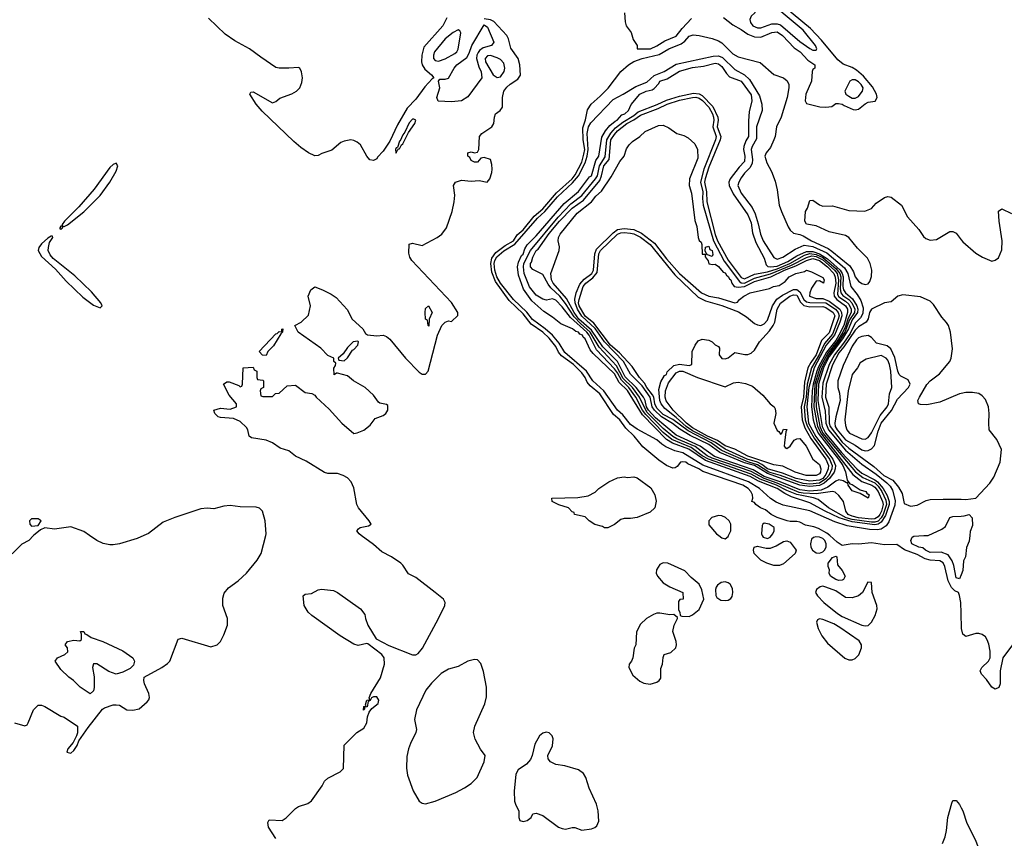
# Model space of a CAD drawing. Header units: inches. Extents: x 1449094 to 1618372, y 389908 to 534307.
# Tile 296 of 494: x 1514216 to 1520266, y 468141 to 473168. Entities that reach past the tile are written whole.
import ezdxf

# ---------------------------------------------------------------- set-up
doc = ezdxf.new("R2010")
doc.units = ezdxf.units.IN
doc.header["$MEASUREMENT"] = 0
for name, color, linetype in [('B5416', 7, 'Continuous'), ('B5417', 7, 'Continuous'), ('B5426', 7, 'Continuous'), ('B5427', 7, 'Continuous')]:
    doc.layers.add(name, color=color, linetype=linetype)

msp = doc.modelspace()

# ---------------------------------------------------------------- linework, layer by layer
at = {"layer": 'B5416', "color": 5}
for points, elevation in [([(1514301.8, 470000), (1514272, 469970), (1514230, 469948), (1514170, 469888.7)], 680), ([(1514184.7, 468850), (1514248.9, 468831.1), (1514262, 468838), (1514268.7, 468850), (1514302, 468930), (1514330, 468958), (1514350, 468958), (1514370, 468951.3), (1514470, 468891.3), (1514490, 468884.7), (1514571.3, 468830), (1514571.3, 468788.7), (1514564.7, 468770), (1514544.7, 468730), (1514511.3, 468690), (1514506, 468670), (1514530, 468663.8), (1514550, 468681), (1514570, 468712), (1514580.2, 468739.8), (1514638, 468822), (1514725.3, 468934.7), (1514737.1, 468942.9), (1514790, 468960.7), (1514810, 468961), (1514830, 468958), (1514874, 468930), (1514912.1, 468927.9), (1514950, 468936), (1515000.2, 468979.8), (1515009.1, 468990.9), (1515013.2, 469006.8), (1515009.2, 469030), (1514984, 469090), (1514979, 469110), (1514982, 469130), (1515089.3, 469190.7), (1515124.7, 469215.3), (1515138, 469230), (1515190, 469364.7), (1515212, 469370), (1515390, 469318), (1515429.2, 469330), (1515450, 469350.7), (1515471.5, 469390), (1515493, 469450), (1515493.5, 469490), (1515465, 469570), (1515464.9, 469615.1), (1515473.1, 469646.9), (1515500.1, 469679.9), (1515557.8, 469722.2), (1515609.6, 469770), (1515675.6, 469850), (1515699.6, 469890), (1515728.6, 470000)], 680), ([(1514978.9, 470000), (1514938.1, 469981.9), (1514829.7, 469949.7), (1514790, 469943), (1514770, 469942.9), (1514730, 469952.3), (1514689.7, 469969.7), (1514646.2, 470000)], 680), ([(1515790, 468139.2), (1515745.3, 468210), (1515742, 468238), (1515750, 468254.8), (1515830, 468250.6), (1515853.8, 468266.2), (1515910, 468324), (1515930, 468336.3), (1515986, 468354), (1516010, 468371), (1516075.5, 468464.5), (1516090, 468492), (1516110, 468511.3), (1516186, 468550), (1516206, 468570), (1516210, 468714), (1516288.7, 468791.3), (1516330, 468818), (1516348.7, 468850), (1516353.2, 468886.8), (1516364, 468916), (1516380.9, 468939.1), (1516419.3, 468970), (1516422.7, 468990), (1516410, 469009), (1516390, 469009), (1516376.9, 469003.1), (1516370, 468988), (1516358, 468982), (1516351.6, 468948.4), (1516334, 468946), (1516334, 468934), (1516328, 468928), (1516330, 468951.3), (1516346, 468954), (1516342, 468962), (1516349.6, 468990), (1516368, 468992), (1516364, 469004), (1516373.2, 469030), (1516433.3, 469126.7), (1516458, 469210), (1516455.6, 469250), (1516440.7, 469270), (1516355.6, 469335.6), (1516350, 469338.4), (1516295.5, 469324.5), (1516270, 469334.2), (1516185.3, 469385.3), (1516011, 469510), (1515989.8, 469530), (1515964.8, 469570), (1515959, 469630), (1515970, 469641), (1516010, 469643.8), (1516050, 469667.3), (1516070, 469671), (1516143.6, 469663.6), (1516170, 469651.3), (1516311.3, 469550), (1516336.3, 469516.3), (1516340.7, 469490), (1516356.3, 469450), (1516406.1, 469366.1), (1516485, 469325), (1516630, 469267.8), (1516650, 469267.8), (1516663.7, 469276.3), (1516691, 469309), (1516790, 469491.3), (1516828.4, 469570), (1516831.2, 469590), (1516819.3, 469610), (1516769.8, 469650), (1516650, 469741.8), (1516605.3, 469765.3), (1516570, 469819.5), (1516558, 469830), (1516501.2, 469870), (1516440.8, 469900.8), (1516390, 469944.5), (1516314.8, 470000)], 660), ([(1518510.8, 470000), (1518530, 469985.5), (1518550, 469980.4), (1518570, 469995.2), (1518572, 470000)], 660), ([(1518778.8, 470000), (1518784.7, 469990), (1518810, 469982.5), (1518827.6, 469990), (1518835.3, 470000)], 660), ([(1520000, 469523.3), (1519998, 469590), (1519990, 469632.3), (1519983.5, 469650), (1519961.9, 469661.9), (1519942.2, 469682.2), (1519921.5, 469721.5), (1519899.7, 469810), (1519890, 469832), (1519870, 469845.4), (1519810, 469849.7), (1519778.4, 469858.4), (1519730, 469885), (1519652.9, 469912.9), (1519604.8, 469944.8), (1519530, 469943), (1519450, 469956), (1519370, 469948.4), (1519330, 469949.2), (1519270, 469939.4), (1519238.9, 469958.9), (1519193.1, 470000)], 640), ([(1520000, 469760.1), (1519990, 469733.6), (1519970, 469739.8), (1519956.3, 469816.3), (1519946, 469846), (1519921, 469881), (1519877.7, 469897.7), (1519810, 469896.5), (1519781.8, 469910), (1519765, 469925), (1519739.5, 469930), (1519696.8, 469950), (1519692.3, 469970), (1519699.1, 469990), (1519710, 469996.3), (1519772, 470000)], 620), ([(1519885.7, 468110), (1519902.3, 468150), (1519911, 468190), (1519918.3, 468270), (1519942.5, 468357.5), (1519950, 468373.4), (1519970, 468373), (1519990, 468348), (1520000, 468329.2)], 640)]:
    msp.add_lwpolyline(points, dxfattribs=dict(at, elevation=elevation))
for points, elevation in [([(1518850, 469815.8), (1518806.6, 469830), (1518770, 469849.8), (1518729.8, 469890), (1518725.1, 469910), (1518729.7, 469930), (1518750, 469935.8), (1518802.1, 469922.1), (1518830, 469923.6), (1518863.5, 469936.5), (1518910, 469963.2), (1518930, 469968.9), (1518950, 469960.3), (1518986.8, 469910), (1518983.5, 469896.5), (1518981, 469890), (1518910, 469826.3), (1518884.1, 469815.9)], 640), ([(1519107.6, 469992.4), (1519092.4, 469987.6), (1519081.7, 469978.3), (1519074.6, 469950), (1519077.7, 469930), (1519088, 469910), (1519110, 469894.7), (1519130, 469892.5), (1519150, 469899.7), (1519160.9, 469910), (1519170.2, 469930), (1519171.3, 469950), (1519163.3, 469970), (1519150, 469982), (1519130, 469991.1)], 660), ([(1519250, 469724.6), (1519229.7, 469730), (1519196.9, 469750), (1519189.3, 469770), (1519191.5, 469790), (1519183.6, 469810), (1519182.6, 469830), (1519210, 469865.2), (1519230, 469874.3), (1519235.8, 469870), (1519240, 469820), (1519270, 469786.5), (1519288.3, 469750), (1519277.2, 469730), (1519270, 469725.6)], 640), ([(1518170, 469832), (1518150, 469822.7), (1518128.5, 469790), (1518126, 469770), (1518134, 469750), (1518170, 469710.8), (1518210, 469686), (1518291.1, 469651.1), (1518292, 469610), (1518272.7, 469607.3), (1518263.6, 469596.4), (1518263.6, 469543.6), (1518272, 469530), (1518274, 469510), (1518285.4, 469505.4), (1518330, 469503), (1518350, 469513), (1518390, 469546.8), (1518419.3, 469610), (1518407.5, 469667.5), (1518390, 469702), (1518342, 469742), (1518303.1, 469783.1), (1518198, 469830)], 660), ([(1518550, 469717.1), (1518527.1, 469712.9), (1518503.4, 469696.6), (1518495.6, 469684.4), (1518491, 469670), (1518493, 469633), (1518499.8, 469619.8), (1518524.2, 469604.2), (1518550, 469600.8), (1518570, 469604.4), (1518585.2, 469614.8), (1518593, 469627), (1518598.4, 469650), (1518595.6, 469675.6), (1518581.5, 469701.5), (1518570, 469710.6)], 660), ([(1519426.9, 469713.1), (1519393.5, 469650), (1519370.2, 469630), (1519330, 469617.3), (1519290, 469620.3), (1519230, 469661.7), (1519170, 469684.3), (1519150, 469689), (1519134.5, 469685.5), (1519111.4, 469670), (1519105.5, 469650), (1519117.1, 469630), (1519157.5, 469590), (1519241.2, 469521.2), (1519270, 469502.9), (1519390, 469449.6), (1519410, 469445.6), (1519430, 469448.6), (1519450, 469467.6), (1519471.7, 469510), (1519484.4, 469550), (1519482.1, 469570), (1519453.3, 469650), (1519450, 469712.5)], 660), ([(1518150, 469523.7), (1518130, 469523.7), (1518110, 469516.2), (1518067.7, 469490), (1518030, 469457), (1518006.4, 469410), (1518002.8, 469330), (1517990.8, 469309.2), (1517982.8, 469250), (1517976, 469230), (1517961, 469210), (1517958.8, 469190), (1517983.4, 469143.4), (1518025.8, 469105.8), (1518050, 469094), (1518090, 469087.7), (1518130, 469099.1), (1518145.2, 469110), (1518154.5, 469125.5), (1518156, 469184), (1518165.2, 469210), (1518169, 469251), (1518175.3, 469270), (1518217.2, 469282.8), (1518247, 469310), (1518251.5, 469330), (1518249.6, 469350), (1518229.6, 469410.4), (1518238, 469450), (1518258, 469490), (1518258, 469498), (1518235.3, 469515.3), (1518210, 469514)], 660), ([(1519130, 469489.1), (1519117.4, 469482.6), (1519110.9, 469469.1), (1519121.2, 469430), (1519145.2, 469385.2), (1519178.9, 469338.9), (1519286.7, 469246.7), (1519310, 469237.5), (1519330, 469237.7), (1519350, 469246), (1519371.7, 469268.3), (1519389.1, 469310), (1519387.9, 469330), (1519374.6, 469354.6), (1519256, 469436), (1519217.4, 469457.4), (1519150, 469484.9)], 660), ([(1514810, 469149.6), (1514764.7, 469164.7), (1514690, 469213.2), (1514670, 469213.2), (1514664, 469190), (1514673.2, 469133.2), (1514673.7, 469066.3), (1514670, 469046), (1514650, 469028), (1514588, 469070), (1514548, 469110), (1514518, 469130), (1514470, 469178), (1514435.3, 469230), (1514448.7, 469250), (1514494, 469270), (1514512.8, 469287.2), (1514509.3, 469310), (1514496, 469330), (1514509.2, 469350), (1514550, 469357.1), (1514585.2, 469354.8), (1514597.2, 469362.8), (1514595.3, 469395.3), (1514590, 469410.5), (1514610, 469410.2), (1514616.1, 469396.1), (1514630, 469392.7), (1514655.1, 469375.1), (1514728.2, 469350), (1514850, 469293.3), (1514912.1, 469250), (1514922.6, 469230), (1514916.3, 469203.7), (1514896.2, 469183.8), (1514850, 469160.5)], 680), ([(1517010, 469239.3), (1516970, 469229.3), (1516910, 469196.2), (1516850, 469180.5), (1516806.8, 469153.2), (1516746.9, 469093.1), (1516712.7, 469050), (1516653.4, 468930), (1516643, 468870), (1516654, 468810), (1516650.8, 468790), (1516617.1, 468722.9), (1516604.9, 468690), (1516595.6, 468644.4), (1516591.9, 468571.9), (1516598.7, 468530), (1516633.7, 468433.7), (1516670.3, 468370.3), (1516690, 468356.4), (1516710, 468352), (1516770, 468368.8), (1516896.8, 468423.2), (1516949.7, 468450.3), (1516990, 468478), (1517026.2, 468513.8), (1517069.3, 468610), (1517075.3, 468650), (1517047.7, 468687.7), (1517014, 468750), (1517005.2, 468790), (1517013.2, 468830), (1517073.3, 468966.7), (1517085.1, 469010), (1517083.6, 469070), (1517065.8, 469165.8), (1517050, 469215.3), (1517030, 469237.2)], 660), ([(1517450, 468793.3), (1517430, 468787.3), (1517410.3, 468769.7), (1517381.1, 468718.9), (1517365.5, 468650), (1517355.1, 468624.9), (1517330, 468596), (1517279.1, 468560.9), (1517264.9, 468535.1), (1517254.9, 468430), (1517256.3, 468370), (1517264.1, 468344.1), (1517282.8, 468310), (1517282.4, 468270), (1517290, 468251), (1517310, 468245.4), (1517335.1, 468250), (1517359.3, 468270), (1517369.4, 468290.6), (1517390, 468294.8), (1517430, 468281), (1517526, 468210), (1517550, 468200.5), (1517570, 468198), (1517610, 468207.7), (1517627.5, 468207.5), (1517670, 468190.7), (1517730, 468199.1), (1517750, 468207.3), (1517762, 468218), (1517774, 468246), (1517769.5, 468310), (1517759.5, 468350), (1517715.1, 468450), (1517694.8, 468514.8), (1517679.6, 468539.6), (1517650, 468562.7), (1517566.2, 468586.2), (1517510, 468595.1), (1517478, 468610), (1517463.7, 468630), (1517460.9, 468650), (1517489.7, 468710), (1517493.1, 468753.1), (1517487.8, 468770), (1517470, 468789.6)], 660)]:
    msp.add_lwpolyline(points, close=True, dxfattribs=dict(at, elevation=elevation))
at = {"layer": 'B5417', "color": 5}
for points, elevation in [([(1518541.4, 473181.4), (1518597.3, 473137.3), (1518650, 473108.6), (1518690, 473079.3), (1518730, 473062.2), (1518770, 473060.1), (1518838, 473090), (1518870, 473094.2), (1518902.7, 473070), (1518975.2, 472995.2), (1519011.7, 472970), (1519058.7, 472918.7), (1519100.7, 472890), (1519101, 472870), (1519090, 472862.7), (1519085.2, 472850), (1519080.2, 472790), (1519046, 472710), (1519042.7, 472670), (1519050, 472652.4), (1519133.2, 472633.2), (1519169, 472631), (1519205.8, 472634.2), (1519230, 472652.4), (1519246, 472654), (1519270, 472650.1), (1519280.9, 472640.9), (1519336.4, 472616.4), (1519350, 472613.8), (1519370, 472618.5), (1519410, 472652.3), (1519430, 472661.3), (1519471.3, 472668.7), (1519484.3, 472690), (1519481.3, 472710), (1519455.2, 472755.2), (1519401.1, 472821.1), (1519358.4, 472858.4), (1519330, 472875), (1519275.7, 472895.7), (1519242, 472922), (1519142.5, 473042.5), (1519074.8, 473114.8), (1518850, 473303)], 660), ([(1516841.3, 473178.7), (1516816.9, 473130), (1516700.3, 472999.7), (1516686.8, 472950), (1516685.2, 472910), (1516689.7, 472890), (1516705.1, 472865.1), (1516747.5, 472830), (1516761.3, 472810), (1516750, 472804.1), (1516705, 472755), (1516650, 472679.1), (1516596.1, 472623.9), (1516537.1, 472522.9), (1516490, 472421.1), (1516450, 472361.4), (1516415.6, 472324.4), (1516410, 472312.7), (1516390, 472302.7), (1516367.6, 472307.6), (1516349.6, 472329.6), (1516310, 472399), (1516290, 472416), (1516270, 472426), (1516250, 472429.4), (1516210, 472422.9), (1516190, 472413.6), (1516134, 472366), (1516073.4, 472346.6), (1516050, 472334), (1516030, 472332.7), (1515990, 472351.3), (1515943.7, 472383.7), (1515900.9, 472420.9), (1515706.9, 472606.9), (1515669.8, 472649.8), (1515629.6, 472710.4), (1515636.4, 472723.6), (1515650, 472724), (1515770, 472657.3), (1515790, 472664.7), (1515814.5, 472685.5), (1515887.5, 472712.5), (1515917.2, 472730), (1515937.2, 472750), (1515950, 472782), (1515953.2, 472810), (1515948.4, 472848.4), (1515938, 472870), (1515930, 472875.3), (1515870.7, 472869.3), (1515810, 472869.4), (1515790, 472874), (1515697.3, 472937.3), (1515629.3, 472990), (1515537.4, 473037.4), (1515478.5, 473078.5), (1515377.4, 473177.4)], 660), ([(1516314.8, 470000), (1516301.2, 470010), (1516288.7, 470030), (1516298, 470042), (1516308, 470050), (1516360.1, 470059.9), (1516376, 470070), (1516364.5, 470090), (1516297.4, 470170), (1516288.2, 470190), (1516270, 470293.2), (1516253, 470330), (1516230, 470354), (1516204, 470370), (1516170, 470382), (1516110, 470381.6), (1516090, 470387.1), (1515977.1, 470457.1), (1515910, 470487.2), (1515870, 470521.4), (1515816.6, 470536.6), (1515769.2, 470570), (1515730, 470585.1), (1515641, 470601), (1515626.6, 470610), (1515618, 470650), (1515610, 470664), (1515570, 470701.2), (1515530, 470719.3), (1515450, 470725.1), (1515435.3, 470730), (1515415.3, 470750), (1515409.2, 470770), (1515450, 470781.6), (1515510, 470776.3), (1515549, 470790), (1515549.4, 470810), (1515502.6, 470862.6), (1515469.3, 470930.7), (1515490, 470944.7), (1515503.6, 470943.6), (1515562, 470922), (1515570, 470914), (1515582, 470918), (1515586, 470930), (1515588.7, 471030), (1515650, 471034), (1515658, 471018), (1515674, 471010), (1515674, 470970), (1515678, 470958), (1515710, 470954), (1515714, 470950), (1515714, 470910), (1515698, 470902), (1515694, 470890), (1515698, 470858), (1515710, 470854), (1515770, 470854), (1515787.3, 470872.7), (1515810, 470874), (1515860.4, 470919.6), (1515910, 470924.7), (1515970, 470878), (1516011.6, 470871.6), (1516030, 470862), (1516038, 470850), (1516117.1, 470777.1), (1516196, 470690), (1516270, 470628), (1516290, 470630.8), (1516330, 470648.4), (1516370, 470678), (1516400.1, 470719.9), (1516450, 470738.4), (1516466, 470750), (1516478.5, 470770), (1516478.8, 470798.8), (1516470, 470805.1), (1516430, 470812.7), (1516420.1, 470820.1), (1516390, 470862), (1516338, 470910), (1516268, 470950), (1516230, 470982), (1516170, 470998), (1516162, 470998), (1516148, 470988), (1516147.3, 471027.3), (1516156.4, 471043.6), (1516158, 471058), (1516146, 471070), (1516146, 471090), (1516110, 471106), (1516066, 471150), (1515928, 471250), (1515906, 471290), (1515946, 471310), (1515990, 471354), (1516004, 471410), (1515989.3, 471470), (1516006, 471510), (1516030, 471527.3), (1516076, 471510), (1516130, 471482.8), (1516161.4, 471461.4), (1516227.9, 471387.9), (1516258.8, 471330), (1516324, 471270), (1516342, 471242), (1516353.4, 471233.4), (1516410, 471226.7), (1516450, 471230.6), (1516470, 471222.8), (1516490, 471206), (1516586.8, 471090), (1516670, 471002.8), (1516690, 470991), (1516710, 470991), (1516725.2, 471010), (1516784, 471230), (1516809.3, 471290.7), (1516830, 471311.3), (1516850, 471318), (1516870, 471314), (1516908, 471352), (1516908.7, 471370), (1516870, 471431.3), (1516626.6, 471690), (1516613.6, 471710), (1516606.6, 471733.4), (1516608.7, 471790), (1516630, 471794.8), (1516690, 471781), (1516782, 471830), (1516809.4, 471850.6), (1516839, 471890), (1516872.7, 471990), (1516886, 472050), (1516889.3, 472090), (1516881.2, 472150), (1516893.2, 472170), (1516930, 472182.4), (1516990, 472175.8), (1517039.9, 472179.9), (1517088.9, 472171.1), (1517104, 472190), (1517117.2, 472230), (1517119, 472250), (1517118, 472278), (1517108.7, 472308.7), (1517070, 472322), (1517059.6, 472320.4), (1517050, 472318), (1517030, 472294), (1517010, 472293.2), (1516990, 472303.7), (1516981.5, 472321.5), (1516970, 472329.5), (1516969, 472350), (1516990, 472356), (1517010, 472351.3), (1517030, 472354), (1517038, 472370), (1517040.4, 472450), (1517055.6, 472470), (1517117.3, 472510), (1517129.9, 472530), (1517133.6, 472570), (1517140.3, 472590), (1517169.3, 472610.7), (1517183.2, 472630), (1517183.7, 472690), (1517191.6, 472730), (1517210, 472754.4), (1517230, 472771.7), (1517277.1, 472802.9), (1517292.3, 472827.7), (1517288.5, 472891.5), (1517279.4, 472930), (1517233.6, 472993.6), (1517220.3, 473050), (1517209.5, 473070), (1517130, 473157.4), (1517110, 473167.8), (1517070, 473174)], 660), ([(1517931.3, 473210), (1517935.6, 473155.6), (1517942.6, 473130), (1517972.7, 473090), (1517985.8, 473045.8), (1518011, 473010), (1518011, 472990), (1518092.8, 472990), (1518130, 473007.3), (1518180.9, 473039.1), (1518250, 473066.5), (1518286.2, 473113.8), (1518343.8, 473176.2)], 660), ([(1519193.1, 470000), (1519175.6, 470015.6), (1519124.5, 470044.5), (1519094.9, 470054.9), (1519044.3, 470064.3), (1519010, 470082), (1518990, 470086.9), (1518950, 470085.7), (1518931.8, 470090), (1518870, 470110.5), (1518832.4, 470130), (1518797.7, 470157.7), (1518768.4, 470170), (1518739, 470190), (1518730, 470203.5), (1518715.1, 470210), (1518721.6, 470230), (1518719.1, 470250), (1518709.1, 470270), (1518691.6, 470290), (1518658.6, 470310), (1518413.2, 470393.2), (1518388.8, 470410), (1518320.8, 470440.8), (1518309.5, 470450.5), (1518290, 470454), (1518276.3, 470450), (1518255.8, 470424.2), (1518243.4, 470416.6), (1518230, 470414.3), (1518190, 470429.8), (1518142.4, 470462.4), (1518044.6, 470544.6), (1517991.7, 470610), (1517939.6, 470659.6), (1517903.2, 470710), (1517864.3, 470744.3), (1517781.2, 470870), (1517720.4, 470920.4), (1517702.3, 470942.3), (1517690, 470970.7), (1517670, 470999.3), (1517618.1, 471050), (1517544.7, 471104.7), (1517527, 471127), (1517510, 471162), (1517470, 471212.1), (1517431.1, 471250), (1517358.9, 471298.9), (1517310, 471362.6), (1517222.7, 471442.7), (1517140.7, 471560.7), (1517117.5, 471617.5), (1517110.8, 471670), (1517117.3, 471702.7), (1517141.6, 471738.4), (1517198.5, 471781.5), (1517250, 471809.5), (1517273.8, 471846.2), (1517310, 471876.8), (1517378.2, 471961.8), (1517430, 472007.3), (1517514.7, 472105.3), (1517610, 472189.8), (1517630, 472216.3), (1517670, 472293.9), (1517683.1, 472343.1), (1517688.5, 472370), (1517677.4, 472430), (1517676.5, 472503.5), (1517693.4, 472553.4), (1517705.1, 472614.9), (1517727.3, 472650), (1517782.6, 472697.4), (1517831.8, 472748.2), (1517908.9, 472850), (1517956.6, 472890), (1517990, 472910.6), (1518039.8, 472930), (1518144.9, 472955.1), (1518203.7, 472990), (1518279.5, 473020.5), (1518302.9, 473037.1), (1518330, 473066.7), (1518354, 473074), (1518390, 473070.5), (1518470, 473052.7), (1518510, 473038), (1518530, 473026.4), (1518598.3, 472958.3), (1518630, 472939.3), (1518764.7, 472904.7), (1518850, 472830.5), (1518910, 472810.3), (1518932.2, 472792.2), (1518941.1, 472770), (1518942.7, 472750), (1518931.1, 472691.1), (1518893.9, 472570), (1518866.6, 472510), (1518857.9, 472450), (1518850.7, 472429.3), (1518830, 472384), (1518802.9, 472350), (1518795.3, 472330), (1518806.2, 472290), (1518835.8, 472235.8), (1518857.3, 472177.3), (1518870, 472123.8), (1518883.3, 472030), (1518896, 471990), (1518936.9, 471896.9), (1518950, 471875.1), (1518970, 471856.8), (1519010, 471849), (1519030, 471840.2), (1519080.9, 471810), (1519182.9, 471762.9), (1519206.8, 471746.8), (1519315.6, 471655.6), (1519338.7, 471618.7), (1519350, 471589.3), (1519370, 471563.2), (1519390, 471547.9), (1519410, 471541.6), (1519430, 471546), (1519440.1, 471559.9), (1519449.7, 471590.3), (1519451.3, 471630), (1519441, 471670), (1519424.6, 471704.6), (1519364.6, 471764.6), (1519310, 471829.7), (1519290, 471843.5), (1519190, 471865.8), (1519110, 471901.4), (1519050, 471911.5), (1519040.3, 471930), (1519043.6, 471990), (1519056.2, 472010), (1519070, 472058), (1519090, 472060.5), (1519130, 472030.4), (1519150, 472022.4), (1519210, 472024.9), (1519310, 471996.9), (1519407.9, 471992.1), (1519450, 472007.7), (1519478.9, 472041.1), (1519530, 472075.3), (1519550, 472082.6), (1519570, 472078), (1519633.4, 472030), (1519670, 471958), (1519739.9, 471879.9), (1519770, 471836), (1519784.1, 471824.1), (1519810, 471814), (1519850, 471817.3), (1519930, 471868), (1519950, 471868), (1519970, 471856.3), (1520000, 471816.9)], 640), ([(1520000, 470871.8), (1519990, 470869.6), (1519870, 470818.4), (1519790, 470803.6), (1519750, 470804.5), (1519739, 470810), (1519735.1, 470830), (1519743.6, 470850), (1519790, 470927.7), (1519810, 470950.4), (1519867.3, 470992.7), (1519931.6, 471070), (1519939.6, 471090), (1519946.6, 471146.6), (1519935.1, 471250), (1519922, 471290), (1519910, 471309.2), (1519881.7, 471341.7), (1519830, 471419.3), (1519810, 471439.5), (1519750, 471465.6), (1519642, 471478), (1519611.3, 471470), (1519570, 471435.3), (1519530, 471429.2), (1519449.2, 471390.8), (1519436.5, 471370), (1519428.7, 471331.3), (1519417.1, 471310), (1519370, 471281), (1519350, 471261.2), (1519280.7, 471159.3), (1519250, 471123.1), (1519210, 471048.6), (1519170.5, 470930), (1519168, 470850), (1519188.5, 470788.5), (1519189.1, 470690), (1519195.6, 470670), (1519270, 470574.6), (1519310, 470536.4), (1519463.5, 470423.5), (1519525.7, 470370), (1519580, 470340), (1519616.5, 470296.5), (1519638.8, 470258.8), (1519650, 470197.3), (1519690, 470180.5), (1519730, 470187.9), (1519784.8, 470215.2), (1519810, 470220.9), (1519890, 470224.6), (1520000, 470222.9)], 640), ([(1515728.6, 470000), (1515731.7, 470011.7), (1515723.7, 470090), (1515709, 470150), (1515690, 470169), (1515670, 470175.1), (1515570, 470177.6), (1515510, 470185.6), (1515470, 470181.6), (1515410, 470164.2), (1515368.2, 470168.2), (1515330, 470165.4), (1515169.1, 470110.9), (1515098, 470082), (1515007.4, 470012.6), (1514978.9, 470000)], 680), ([(1518572, 470000), (1518584.5, 470030), (1518585, 470070), (1518574.9, 470090), (1518551.8, 470111.8), (1518530, 470121.3), (1518510, 470123.4), (1518469.3, 470110.7), (1518449.4, 470090), (1518450, 470066.7), (1518497.5, 470010), (1518510.8, 470000)], 660), ([(1519772, 470000), (1519798.4, 470001.6), (1519881, 470039), (1519904.7, 470055.3), (1519930, 470111.3), (1519950, 470117.1), (1520000, 470119.6)], 620), ([(1514646.2, 470000), (1514610, 470025.2), (1514530, 470054), (1514430, 470039), (1514370, 470048.7), (1514344.7, 470035.3), (1514310.9, 470009.1), (1514301.8, 470000)], 680), ([(1518835.3, 470000), (1518843.1, 470010), (1518850.8, 470030), (1518851.6, 470050), (1518820.4, 470070), (1518790, 470076.8), (1518781.1, 470070), (1518778.5, 470061.5), (1518772.9, 470010), (1518778.8, 470000)], 660)]:
    msp.add_lwpolyline(points, dxfattribs=dict(at, elevation=elevation))
for points, elevation in [([(1518750, 473334.8), (1518730, 473334.1), (1518725.5, 473330), (1518719, 473310), (1518721.5, 473290), (1518739.6, 473230), (1518732.4, 473210), (1518710, 473189.5), (1518702.6, 473170), (1518705.7, 473150), (1518719.7, 473130), (1518750, 473118.4), (1518770, 473118.3), (1518836.9, 473143.1), (1518870, 473143), (1518890, 473136), (1519010, 473033.5), (1519070, 472990.6), (1519090, 472981.1), (1519110, 472981.3), (1519113.7, 472990), (1519105.2, 473010), (1519030, 473103.8), (1518770, 473322.9)], 680), ([(1516910, 473105.7), (1516880.2, 473090), (1516830, 473049.9), (1516765.8, 472970), (1516758.1, 472950), (1516758.9, 472938.9), (1516759.8, 472930), (1516770, 472918), (1516790, 472913), (1516830, 472928.5), (1516890, 472961.2), (1516901.3, 472970), (1516910, 472986.3), (1516927.2, 473087.2), (1516919.8, 473099.8)], 680), ([(1516870, 472662.9), (1516786.7, 472666.7), (1516779.8, 472690), (1516796.9, 472750), (1516790, 472791.3), (1516797, 472803), (1516830, 472802.8), (1516851.9, 472808.1), (1516885.8, 472870), (1516902.8, 472890), (1516963.5, 472936.5), (1516977.8, 472962.2), (1516994.6, 473010), (1517070, 473137.3), (1517090, 473122), (1517129, 473030), (1517115.8, 473010), (1517064.9, 472995.1), (1517040.4, 472979.6), (1517032.5, 472967.5), (1517025.4, 472950), (1517023.9, 472930), (1517037.7, 472877.7), (1517052.5, 472847.5), (1517055.8, 472810), (1516970, 472695.1), (1516930, 472669.6)], 660), ([(1517110, 472947.2), (1517090, 472946.7), (1517075.2, 472930), (1517078.9, 472910), (1517125.2, 472830), (1517150, 472813), (1517170, 472818), (1517193.6, 472850), (1517197.9, 472870), (1517190, 472901.5), (1517170, 472922.8), (1517150, 472934.4)], 680), ([(1518870, 471697.6), (1518905, 471710), (1518980.3, 471759.7), (1519036.7, 471783.3), (1519090, 471775.5), (1519175.7, 471735.7), (1519283.7, 471643.7), (1519303.3, 471610), (1519322, 471530), (1519360.9, 471480.9), (1519383.4, 471443.4), (1519398.1, 471398.1), (1519396.7, 471363.3), (1519382.5, 471337.5), (1519350, 471304.5), (1519318.2, 471241.8), (1519278.4, 471181.6), (1519221.9, 471110), (1519190, 471051), (1519150, 470935.8), (1519144.8, 470850), (1519164.5, 470764.5), (1519169.8, 470689.8), (1519186.3, 470650), (1519290, 470525.4), (1519390, 470437.7), (1519477.4, 470377.4), (1519544.2, 470324.2), (1519564, 470304), (1519578.3, 470278.3), (1519595.8, 470215.8), (1519593.7, 470186.3), (1519556.1, 470083.9), (1519539.3, 470060.7), (1519510, 470039.4), (1519484.9, 470035.1), (1519437.1, 470037.1), (1519299.7, 470059.7), (1519223.9, 470083.9), (1519070, 470151.5), (1518906.1, 470186.1), (1518864.8, 470204.8), (1518828.4, 470228.4), (1518760.6, 470290), (1518693.2, 470330), (1518413.5, 470433.5), (1518290, 470507.8), (1518241.4, 470521.4), (1518185.4, 470545.4), (1518160.7, 470560.7), (1518130, 470588.9), (1518010, 470652.8), (1517970, 470683.1), (1517922.3, 470742.3), (1517890, 470771.2), (1517805, 470890), (1517738.6, 470950), (1517697.8, 471010), (1517564.9, 471124.9), (1517530, 471182.1), (1517490.2, 471230.2), (1517445, 471270), (1517366.1, 471326.1), (1517331.6, 471371.6), (1517249.6, 471449.6), (1517169.6, 471549.6), (1517148.5, 471588.5), (1517135.6, 471630), (1517130.9, 471670), (1517135.4, 471690), (1517147.7, 471712.3), (1517190, 471749.2), (1517257.9, 471790), (1517397.2, 471950), (1517442.6, 471990), (1517520, 472080), (1517613.3, 472166.7), (1517648.7, 472210), (1517689.7, 472290), (1517702.7, 472330), (1517708.5, 472370), (1517701.9, 472470), (1517711.6, 472510), (1517725.7, 472534.3), (1517862.4, 472677.6), (1517924.6, 472710), (1518001.4, 472758.6), (1518070, 472784.4), (1518114.3, 472825.7), (1518175.7, 472850), (1518250, 472895.6), (1518476.2, 472943.8), (1518510, 472945.3), (1518534.9, 472934.9), (1518610, 472863), (1518670, 472829.8), (1518701.1, 472801.1), (1518760.8, 472700.8), (1518775.1, 472650), (1518777.3, 472610), (1518743.9, 472510), (1518742.6, 472437.4), (1518715.8, 472390), (1518710.9, 472370), (1518718.5, 472310), (1518715.6, 472284.4), (1518702.4, 472257.6), (1518670, 472225.6), (1518650, 472196.3), (1518634, 472170), (1518628.7, 472150), (1518650, 472101.9), (1518715.7, 472015.7), (1518735.9, 471975.9), (1518754.3, 471914.3), (1518766.8, 471850), (1518784.6, 471810), (1518850, 471707)], 620), ([(1518829.5, 471649.5), (1518870, 471653.9), (1518936.4, 471683.6), (1518990, 471718.2), (1519050, 471745), (1519090, 471745.2), (1519130, 471731), (1519179.5, 471699.5), (1519257.1, 471630), (1519270.3, 471610), (1519275.3, 471590), (1519273.3, 471530), (1519277.3, 471510), (1519290.5, 471490.5), (1519333.4, 471453.4), (1519359.8, 471410), (1519365.4, 471390), (1519363.9, 471370), (1519330, 471325.5), (1519307.9, 471270), (1519271.2, 471208.8), (1519190, 471099.6), (1519155.7, 471030), (1519123.7, 470930), (1519119.4, 470830), (1519145.7, 470670), (1519166.7, 470630), (1519265.3, 470510), (1519358.9, 470410), (1519390, 470384.1), (1519470, 470342.6), (1519485.8, 470330), (1519521.3, 470290), (1519545.3, 470245.3), (1519557.5, 470210), (1519557.6, 470190), (1519535.7, 470124.3), (1519510, 470083.3), (1519490, 470070.5), (1519470, 470066.4), (1519330, 470084.6), (1519251.8, 470110), (1519164.7, 470150), (1519070, 470202.1), (1518957.3, 470237.3), (1518917.7, 470257.7), (1518871.1, 470290), (1518755, 470335), (1518703.5, 470363.5), (1518430, 470461.8), (1518328.4, 470530), (1518228.1, 470568.1), (1518190.6, 470590), (1518042.4, 470742.4), (1517950, 470891.3), (1517900.4, 470940.4), (1517870, 470992.4), (1517739.2, 471119.2), (1517721.6, 471141.6), (1517690, 471207.9), (1517678.2, 471218.2), (1517673.5, 471230), (1517657.4, 471237.4), (1517650, 471249.7), (1517633.4, 471253.4), (1517611.8, 471270), (1517540.6, 471300.6), (1517490, 471341.9), (1517435.7, 471375.7), (1517361.9, 471441.9), (1517312.7, 471512.7), (1517280.2, 471600.2), (1517274.9, 471650), (1517280.3, 471679.7), (1517300.4, 471719.6), (1517310, 471728.7), (1517319.5, 471760.5), (1517333.9, 471786.1), (1517390, 471841.1), (1517560.7, 472039.3), (1517650, 472113.9), (1517717.3, 472202.7), (1517730.2, 472210), (1517755.7, 472304.3), (1517774.8, 472330), (1517793.7, 472446.3), (1517815.2, 472484.8), (1517842.1, 472517.9), (1517874.7, 472545.3), (1517887.1, 472550), (1517916.7, 472583.3), (1517933.8, 472590), (1517957.3, 472610), (1517973.8, 472646.2), (1518025.7, 472710), (1518066, 472730), (1518101.9, 472738.1), (1518114.8, 472745.2), (1518143.3, 472776.7), (1518149.7, 472790), (1518195.3, 472804.7), (1518270, 472852.6), (1518350, 472873.6), (1518418, 472882), (1518490, 472901.3), (1518510, 472897.2), (1518530, 472880.6), (1518558.1, 472838.1), (1518578, 472818), (1518650, 472790), (1518710, 472706), (1518715, 472670), (1518698.4, 472601.6), (1518693.5, 472546.5), (1518694, 472450), (1518676.8, 472423.2), (1518664.7, 472390), (1518663.8, 472370), (1518672.2, 472330), (1518670, 472298.1), (1518637.2, 472262.8), (1518582.4, 472190), (1518573.8, 472170), (1518574.6, 472150), (1518599.2, 472099.2), (1518690, 471970), (1518710, 471920.1), (1518719.2, 471859.2), (1518739, 471799), (1518790, 471702.7), (1518802.7, 471662.7), (1518813.1, 471653.1)], 580), ([(1519330, 472798.7), (1519316.9, 472790), (1519285.3, 472730), (1519292.2, 472710), (1519310, 472697.4), (1519330, 472686.9), (1519350, 472685.8), (1519370, 472697.2), (1519380.6, 472710), (1519395.3, 472730), (1519397.5, 472750), (1519386.9, 472770), (1519370, 472786.9), (1519350, 472797.9)], 680), ([(1518670, 471576.5), (1518730, 471604.5), (1518810, 471620), (1518870, 471638.9), (1518948.5, 471671.5), (1519038.5, 471721.5), (1519070, 471731.6), (1519110, 471726.5), (1519150, 471706.7), (1519230, 471640.7), (1519255.8, 471610), (1519260.9, 471590), (1519257.9, 471517.9), (1519261.8, 471490), (1519274.6, 471474.6), (1519310, 471450.5), (1519329.6, 471429.6), (1519347.8, 471390), (1519346.1, 471370), (1519315.4, 471324.6), (1519285.2, 471250), (1519247.7, 471190), (1519187.2, 471112.8), (1519144.1, 471030), (1519112.5, 470930), (1519107.1, 470847.1), (1519110.7, 470790.7), (1519132.3, 470670), (1519150.8, 470630), (1519351.2, 470391.2), (1519396.2, 470356.2), (1519470, 470323.2), (1519490, 470303.9), (1519513.1, 470270), (1519537.4, 470217.4), (1519540.9, 470190), (1519521.4, 470130), (1519510, 470108.4), (1519490, 470088), (1519470, 470081.8), (1519450, 470081.9), (1519330, 470099.4), (1519295, 470110), (1519185.2, 470170), (1519122.4, 470222.4), (1519092.9, 470232.9), (1518990, 470252.7), (1518930, 470277), (1518865.6, 470310), (1518765.7, 470345.7), (1518710, 470378), (1518449, 470469), (1518410, 470489.9), (1518341.2, 470541.2), (1518223.9, 470590), (1518170, 470633.7), (1518063.1, 470743.1), (1518043.6, 470770), (1518002.2, 470850), (1517959.8, 470910), (1517914.2, 470954.2), (1517890, 470999.2), (1517870, 471024.8), (1517761, 471141), (1517715.5, 471230), (1517699.8, 471250), (1517599.8, 471339.8), (1517550, 471405.4), (1517510, 471445.3), (1517490, 471454), (1517453.8, 471446.2), (1517430, 471451.9), (1517390, 471477.3), (1517347.8, 471527.8), (1517315.1, 471610), (1517310.7, 471650), (1517314.7, 471670), (1517354.9, 471750), (1517524.4, 471955.6), (1517603.1, 472036.9), (1517670.8, 472089.2), (1517755, 472190), (1517766.1, 472210), (1517779.3, 472270), (1517813.5, 472326.5), (1517824.4, 472430), (1517848.2, 472471.8), (1517876.8, 472503.2), (1517921.3, 472538.7), (1517990, 472580.6), (1518017.1, 472602.9), (1518132.6, 472647.4), (1518190, 472674.7), (1518270, 472699.2), (1518356.8, 472716.8), (1518390, 472713.6), (1518410, 472701.7), (1518474.5, 472634.5), (1518505.3, 472570), (1518507.5, 472550), (1518500.8, 472510), (1518523.2, 472450), (1518519.8, 472430), (1518450, 472262.8), (1518427, 472190), (1518423, 472170), (1518436.1, 472110), (1518438.5, 472050), (1518490, 471849.6), (1518504.5, 471810), (1518570, 471691.1), (1518650, 471584)], 560), ([(1518670, 471550.6), (1518730, 471580.9), (1518830, 471606.9), (1518959.2, 471660.8), (1519050, 471707.7), (1519083, 471717), (1519110, 471713.8), (1519150, 471692.7), (1519223.2, 471630), (1519239.2, 471610), (1519246.4, 471570), (1519241.5, 471481.5), (1519250, 471466.1), (1519290, 471439.5), (1519310, 471420.3), (1519325.3, 471390), (1519324.2, 471370), (1519305.6, 471334.4), (1519290, 471283.7), (1519272.9, 471250), (1519236.7, 471190), (1519180.5, 471119.5), (1519132.8, 471030), (1519101.7, 470930), (1519096, 470790), (1519118.2, 470670), (1519142.2, 470622.2), (1519335.8, 470375.8), (1519390, 470333), (1519452.4, 470310), (1519470, 470297.1), (1519490.5, 470270), (1519518.1, 470210), (1519520.7, 470190), (1519510.9, 470150.9), (1519500.2, 470130), (1519490, 470114.7), (1519470, 470102.3), (1519450, 470100.8), (1519369.9, 470110.1), (1519330, 470119), (1519307.1, 470130), (1519292.3, 470150), (1519277.8, 470210), (1519250, 470246.2), (1519225.9, 470265.9), (1519209.9, 470269.9), (1519110, 470256.6), (1519030, 470260.3), (1519005.7, 470265.7), (1518870, 470322.7), (1518789.8, 470349.8), (1518710, 470394.1), (1518470, 470476.1), (1518440.8, 470490), (1518366.5, 470546.5), (1518254.1, 470594.1), (1518229.1, 470609.1), (1518170, 470657.9), (1518070, 470758.4), (1518025.4, 470850), (1517981.9, 470910), (1517924.8, 470964.8), (1517883.3, 471043.3), (1517776.2, 471156.2), (1517721.9, 471250), (1517661.6, 471301.6), (1517623.3, 471343.3), (1517570, 471425), (1517534.8, 471470), (1517480.6, 471520.6), (1517463, 471543), (1517430, 471604), (1517370, 471634.3), (1517354.3, 471650), (1517354.5, 471670), (1517361.8, 471678.2), (1517370, 471710.1), (1517389.8, 471750), (1517401, 471759), (1517470, 471854.4), (1517533.6, 471930), (1517610, 472010), (1517679.5, 472060.5), (1517779.8, 472180.2), (1517791.7, 472208.3), (1517806.1, 472270), (1517837.5, 472310), (1517849.2, 472430), (1517870, 472462.6), (1517890, 472485.4), (1517947.2, 472530), (1517990, 472552.4), (1518030, 472581.2), (1518138.1, 472621.9), (1518195, 472650), (1518270, 472674.2), (1518350, 472690.5), (1518370, 472691.3), (1518390, 472685.3), (1518410.9, 472670.9), (1518450.1, 472629.9), (1518473.2, 472590), (1518478.9, 472570), (1518481.3, 472550), (1518475.4, 472510), (1518494.4, 472450), (1518490.3, 472430), (1518419.6, 472250), (1518399.4, 472170), (1518412.5, 472110), (1518410.7, 472070), (1518415.9, 472030), (1518478.6, 471810), (1518545.5, 471685.5), (1518639.6, 471559.6), (1518650, 471551.6)], 540), ([(1516638, 472558), (1516630, 472557.7), (1516610, 472534.7), (1516582.5, 472477.5), (1516570, 472461.5), (1516555, 472425), (1516550, 472422.5), (1516537.2, 472382.8), (1516530, 472381), (1516526.1, 472370), (1516526.7, 472350), (1516530, 472348.6), (1516535.2, 472364.8), (1516542.6, 472370), (1516543.5, 472376.5), (1516550, 472375.2), (1516561.4, 472398.6), (1516570, 472405.1), (1516605.2, 472474.8), (1516643.9, 472530), (1516649.6, 472550)], 680), ([(1518475.6, 471664.4), (1518490, 471666.8), (1518510, 471652.2), (1518538.5, 471618.5), (1518550, 471613.8), (1518558.4, 471598.4), (1518570, 471592), (1518576.6, 471576.6), (1518585.8, 471570), (1518591.5, 471550), (1518606.4, 471530), (1518630, 471524.7), (1518670, 471530.6), (1518730, 471559.4), (1518830.7, 471589.3), (1518915.3, 471630), (1518983.9, 471656.1), (1519050, 471689.9), (1519090, 471701.8), (1519130.1, 471690), (1519179.8, 471650), (1519217.4, 471610), (1519226.9, 471586.9), (1519230.9, 471550.9), (1519217.3, 471490), (1519219.8, 471470), (1519236.8, 471450), (1519290.7, 471410.7), (1519301.5, 471390), (1519302.8, 471370), (1519278.8, 471290), (1519249.6, 471230), (1519230, 471197.4), (1519173.5, 471126.5), (1519124.2, 471035.8), (1519114.4, 471010), (1519090.9, 470930), (1519086, 470890), (1519081, 470790), (1519090.7, 470710), (1519103.2, 470670), (1519122.4, 470630), (1519247.5, 470470), (1519273.6, 470430), (1519289.4, 470390.6), (1519301.2, 470341.2), (1519316.9, 470316.9), (1519330, 470313.4), (1519380.7, 470280.7), (1519415.3, 470270), (1519420.5, 470260.5), (1519435.5, 470250), (1519430, 470229.3), (1519379.3, 470259.3), (1519330, 470275.6), (1519305.8, 470310), (1519304.8, 470324.8), (1519296.7, 470323.3), (1519276.6, 470336.6), (1519250, 470341.9), (1519230, 470333.8), (1519182, 470298), (1519140.4, 470279.6), (1519070, 470273.3), (1519010, 470280.4), (1518887.9, 470330), (1518790, 470363.6), (1518723.7, 470403.7), (1518485.7, 470485.7), (1518396.9, 470550), (1518250, 470617.1), (1518123, 470723), (1518078.7, 470770), (1518067.8, 470790), (1518059.1, 470830), (1518048.4, 470850), (1518004.5, 470910), (1517935.6, 470975.6), (1517890, 471068.3), (1517798.4, 471158.4), (1517730, 471260.9), (1517652.5, 471330), (1517622.9, 471370), (1517575.5, 471455.5), (1517493.6, 471550), (1517483.1, 471570), (1517479.9, 471610), (1517531, 471750), (1517532.6, 471772.6), (1517525, 471810), (1517527.3, 471830), (1517536.5, 471850), (1517641, 471979), (1517728.8, 472050), (1517756.2, 472083.8), (1517790, 472114.8), (1517850, 472203.5), (1517902.9, 472297.1), (1517930.4, 472329.6), (1517944.8, 472375.2), (1517960.2, 472399.8), (1517980.5, 472419.5), (1518026.6, 472450), (1518059.2, 472480.8), (1518141.4, 472518.6), (1518170, 472520.5), (1518204.1, 472504.1), (1518253.5, 472470), (1518296.8, 472456.8), (1518322.4, 472442.4), (1518365, 472405), (1518381.3, 472370), (1518382.5, 472317.5), (1518331.6, 472190), (1518329, 472150), (1518343.3, 472103.3), (1518365.3, 471934.7), (1518377.4, 471897.4), (1518384.9, 471830), (1518390, 471813), (1518402.4, 471802.4), (1518406.8, 471786.8), (1518410, 471728.8), (1518427.5, 471727.5), (1518427.5, 471712.5), (1518446.9, 471686.9), (1518450, 471669.3)], 520), ([(1514810, 472287.6), (1514790, 472278.9), (1514770, 472261.2), (1514673.2, 472126.8), (1514580.3, 472019.7), (1514492.3, 471930), (1514477.7, 471910), (1514478.9, 471901.1), (1514470, 471899.7), (1514462.3, 471890), (1514463, 471883), (1514470, 471882.3), (1514479.7, 471890), (1514481.1, 471898.9), (1514490, 471897.7), (1514510, 471909), (1514611.2, 471988.8), (1514711.4, 472088.6), (1514771.3, 472170), (1514810, 472238.7), (1514820.4, 472270)], 680), ([(1514410, 471839.1), (1514390, 471826.2), (1514350, 471792.2), (1514334.7, 471770), (1514330.1, 471750), (1514350, 471713.1), (1514436.4, 471636.4), (1514502.1, 471562.1), (1514603.7, 471463.7), (1514670, 471414.4), (1514710, 471398.2), (1514724.1, 471410), (1514714.6, 471430), (1514656.7, 471496.7), (1514555.7, 471595.7), (1514422.5, 471702.5), (1514403.5, 471723.5), (1514392.1, 471750), (1514392.5, 471770), (1514400.5, 471799.5), (1514419.7, 471830), (1514418.5, 471838.5)], 680), ([(1518609.8, 471430.2), (1518627, 471433), (1518638.7, 471450), (1518665.4, 471470), (1518703.4, 471490), (1518822.3, 471517.7), (1518848.3, 471530), (1518883.2, 471536.8), (1518919.6, 471560.4), (1518943.9, 471590), (1518985.4, 471610), (1519038.3, 471621.7), (1519050, 471630.1), (1519080.3, 471620.3), (1519150, 471584.9), (1519158.7, 471570), (1519154, 471550), (1519130, 471564.2), (1519110, 471562.9), (1519080.5, 471519.5), (1519070.8, 471490), (1519069.7, 471470), (1519110, 471456.9), (1519150, 471456.4), (1519190, 471440.5), (1519255.6, 471390), (1519265.9, 471370), (1519266.8, 471350), (1519255.5, 471310), (1519222.9, 471230), (1519171.6, 471168.4), (1519096.6, 471030), (1519064.5, 470910), (1519051.8, 470790), (1519061.7, 470690), (1519108.4, 470608.4), (1519211.9, 470470), (1519229, 470430), (1519227.5, 470410), (1519219.6, 470390), (1519191, 470350), (1519158.4, 470321.6), (1519130, 470307.9), (1519070, 470300.6), (1519010, 470310.6), (1518810, 470380.8), (1518730, 470429.7), (1518670, 470447.6), (1518517.4, 470510), (1518450, 470560.4), (1518335.3, 470615.3), (1518273, 470653), (1518227.8, 470687.8), (1518159.4, 470730), (1518117.2, 470770), (1518102.3, 470790), (1518090.3, 470850), (1518040.3, 470920.3), (1517970, 470991.1), (1517925.1, 471070), (1517809, 471189), (1517752, 471272), (1517670, 471347.9), (1517643.8, 471390), (1517628.5, 471430), (1517627.4, 471452.6), (1517635.3, 471490), (1517656.8, 471543.2), (1517685.1, 471574.9), (1517731.4, 471608.6), (1517742.4, 471630), (1517749.6, 471730), (1517761.2, 471758.8), (1517861.6, 471858.4), (1517890, 471879.5), (1517930, 471886.5), (1517990, 471878.8), (1518036.3, 471856.3), (1518115.6, 471795.6), (1518190, 471700.5), (1518270, 471609), (1518406.1, 471490), (1518450, 471471.2), (1518510, 471459.9)], 480), ([(1518770, 471291.1), (1518790, 471299.5), (1518810, 471322), (1518841.6, 471410), (1518867.4, 471452.6), (1518902.8, 471477.2), (1518970, 471511), (1518990, 471511.2), (1519010, 471497.3), (1519034.2, 471450), (1519050, 471436.5), (1519070.6, 471430.6), (1519170, 471428.7), (1519228.2, 471390), (1519245.9, 471370), (1519250.6, 471350), (1519245.7, 471330), (1519210, 471236.3), (1519160, 471180), (1519130, 471113.4), (1519081.4, 471030), (1519054.2, 470930), (1519048.3, 470850), (1519036.6, 470790), (1519041.7, 470710), (1519053.8, 470673.8), (1519098.4, 470598.4), (1519192.1, 470470), (1519208.1, 470430), (1519206.2, 470410), (1519187.7, 470370), (1519170, 470348.4), (1519130, 470322.9), (1519070, 470315.5), (1519030, 470320.8), (1518990, 470332.4), (1518890, 470369.9), (1518819.5, 470390), (1518750, 470435.2), (1518690, 470453.7), (1518556.3, 470510), (1518525.5, 470525.5), (1518464.5, 470570), (1518322.5, 470642.5), (1518230, 470713.7), (1518170, 470744.2), (1518130, 470783.5), (1518117.6, 470810), (1518112.3, 470850), (1518105.1, 470865.1), (1518070, 470909.2), (1518055.2, 470935.2), (1518024.2, 470970), (1517978.7, 471038.7), (1517901.9, 471121.9), (1517846.9, 471170), (1517744.3, 471304.3), (1517690, 471347.8), (1517653.9, 471410), (1517650.1, 471430), (1517652.9, 471450), (1517678.9, 471530), (1517695.3, 471550), (1517738.1, 471581.9), (1517764.2, 471615.8), (1517775.1, 471730), (1517785.3, 471750), (1517889.7, 471850.3), (1517910, 471858.6), (1517930, 471860.6), (1517970, 471857.7), (1517990, 471853.3), (1518030, 471832.6), (1518090, 471788.4), (1518242.1, 471602.1), (1518385, 471465), (1518430, 471441.5), (1518530, 471413.4), (1518633.2, 471373.2), (1518682.7, 471342.7), (1518730, 471302.1), (1518750, 471294.2)], 460), ([(1518470, 471713.2), (1518443.1, 471723.1), (1518434, 471734), (1518428.7, 471748.7), (1518430, 471772), (1518450, 471776.4), (1518457.3, 471757.3), (1518470, 471751.5), (1518474.7, 471725.3)], 520), ([(1519070, 471404.4), (1519150, 471406.1), (1519170, 471401.3), (1519213.3, 471370), (1519224.6, 471350), (1519190, 471245.2), (1519141.6, 471198.4), (1519110, 471110), (1519076.3, 471063.7), (1519058.8, 471030), (1519037.2, 470942.8), (1519031.7, 470850), (1519017.5, 470790), (1519024.4, 470710), (1519041, 470661), (1519077.3, 470597.3), (1519168.9, 470470), (1519185.3, 470430), (1519184.1, 470410), (1519170, 470374.4), (1519150, 470351.6), (1519130, 470340.7), (1519070, 470333.6), (1518987.8, 470350), (1518903.7, 470383.7), (1518810, 470409.5), (1518776.2, 470436.2), (1518750.2, 470450.2), (1518685.8, 470470), (1518550, 470530.8), (1518491.5, 470571.5), (1518350, 470643.3), (1518311.6, 470670), (1518250, 470725.7), (1518180, 470780), (1518156.5, 470810), (1518149.2, 470830), (1518143, 470897), (1518154.9, 470945.1), (1518177.6, 470982.4), (1518190, 470989.3), (1518195, 471005), (1518234.8, 471045.2), (1518270, 471053.4), (1518330, 471044.2), (1518345.2, 471050), (1518348, 471130), (1518366, 471170), (1518384.7, 471195.3), (1518410, 471206), (1518450, 471201), (1518470.6, 471190.6), (1518490, 471171.3), (1518510, 471162), (1518516, 471150), (1518513, 471110), (1518530, 471086.7), (1518550, 471085.2), (1518570, 471091.6), (1518610, 471123.8), (1518671.1, 471111.1), (1518690, 471111.5), (1518710, 471119.8), (1518730, 471139.3), (1518760.8, 471190), (1518822.7, 471257.3), (1518846.4, 471290), (1518856.1, 471310), (1518870, 471390.7), (1518890, 471427.6), (1518948.3, 471470), (1518970, 471479.4), (1518990, 471476.8), (1519012.5, 471432.5), (1519033.5, 471413.5)], 440), ([(1516730, 471286), (1516726, 471290), (1516722, 471322), (1516708.9, 471328.9), (1516708, 471370), (1516710, 471394), (1516729, 471411), (1516751, 471370), (1516732, 471330)], 660), ([(1515730, 471106), (1515708.4, 471108.4), (1515688.7, 471130), (1515790, 471238.8), (1515798.6, 471241.4), (1515810, 471254), (1515828, 471252), (1515828, 471268), (1515834, 471270), (1515832, 471250), (1515821, 471239), (1515775.3, 471164.7), (1515742, 471130)], 660), ([(1516294, 471194), (1516266, 471190), (1516230, 471155.3), (1516203.6, 471116.4), (1516174, 471090), (1516178, 471078), (1516210, 471074), (1516230, 471092), (1516260.9, 471139.1), (1516270, 471142.8), (1516293.2, 471170), (1516298, 471190)], 660), ([(1519430, 471227.8), (1519390, 471221.8), (1519370, 471214.3), (1519357.5, 471202.5), (1519330, 471163.8), (1519275.6, 471044.4), (1519243.1, 470950), (1519242.3, 470910), (1519254.1, 470874.1), (1519257.3, 470830), (1519229.8, 470730.2), (1519223.9, 470690), (1519227.3, 470670), (1519238.3, 470650), (1519290, 470588.5), (1519350, 470555.7), (1519390, 470527), (1519410, 470521.2), (1519430, 470523.1), (1519450, 470533.3), (1519467.2, 470552.8), (1519490, 470641.6), (1519510, 470690.1), (1519571.8, 470768.2), (1519610, 470838.8), (1519677.2, 470910), (1519686.8, 470930), (1519675.7, 470955.7), (1519630, 470979.7), (1519620.3, 470990), (1519611.6, 471010), (1519592.7, 471092.7), (1519567.6, 471147.6), (1519545.6, 471165.6), (1519481.4, 471181.4), (1519450, 471215.7)], 660), ([(1519510, 471105.8), (1519416.6, 471083.4), (1519379.1, 471060.9), (1519362.7, 471030), (1519331.6, 470988.4), (1519306.3, 470890), (1519286.3, 470710), (1519290, 470676.4), (1519298.8, 470650), (1519313.7, 470630), (1519390, 470594.6), (1519410, 470591.2), (1519430, 470603.4), (1519450, 470630.9), (1519502.6, 470737.4), (1519546.4, 470790), (1519553.8, 470810), (1519561.2, 470870), (1519575.3, 470910), (1519568, 471010), (1519560.2, 471050), (1519550, 471076.7), (1519538.8, 471090)], 680), ([(1518550, 470913.8), (1518602.3, 470937.7), (1518630, 470942.2), (1518675, 470935), (1518718, 470918), (1518782, 470862), (1518827, 470810), (1518851.3, 470791.3), (1518858.7, 470778.7), (1518862.9, 470750), (1518850.3, 470690), (1518870, 470646), (1518879.6, 470639.6), (1518890, 470622.8), (1518899, 470630), (1518910, 470654), (1518930, 470652), (1518923.6, 470636.4), (1518914.4, 470570), (1518913.4, 470550), (1518920.3, 470540.3), (1518930, 470535.5), (1518950, 470548.2), (1518974.7, 470585.3), (1518990, 470594.9), (1519010, 470597.3), (1519047.7, 470550), (1519090.3, 470470.3), (1519130, 470436.4), (1519138.2, 470410), (1519135.9, 470390), (1519130, 470379.8), (1519110, 470368.6), (1519048.2, 470370), (1518979.8, 470390), (1518905.9, 470425.9), (1518850, 470433.7), (1518690, 470488.2), (1518610, 470531.8), (1518550, 470551.6), (1518503.1, 470583.1), (1518442.2, 470610), (1518350, 470662.2), (1518313.9, 470690), (1518230.3, 470770), (1518187.7, 470827.7), (1518181.6, 470850), (1518183.9, 470890), (1518202.4, 470937.6), (1518250, 470998.5), (1518270, 471010.6), (1518290, 471010.7), (1518381, 470970)], 420), ([(1517970, 470104.5), (1517930, 470106), (1517910, 470099.3), (1517870, 470068.7), (1517830, 470048.7), (1517808.4, 470048.4), (1517796.4, 470056.4), (1517750, 470069), (1517715.3, 470090), (1517690, 470115.3), (1517626, 470130), (1517622, 470142), (1517610, 470146), (1517588, 470170), (1517529.4, 470189.4), (1517488, 470210), (1517486, 470230), (1517646.3, 470233.7), (1517710, 470244), (1517752.5, 470267.5), (1517775.3, 470290), (1517835.3, 470330), (1517890, 470354.8), (1517930, 470360.7), (1517950, 470357.3), (1517990, 470360.7), (1518010, 470354.9), (1518094.3, 470294.3), (1518117.6, 470250), (1518127.5, 470212.5), (1518119.3, 470170), (1518090, 470144.7), (1518010, 470112)], 640), ([(1514330, 470104), (1514290, 470104), (1514276, 470090), (1514278, 470070), (1514290, 470058), (1514330, 470062), (1514348.7, 470090)], 680)]:
    msp.add_lwpolyline(points, close=True, dxfattribs=dict(at, elevation=elevation))
at = {"layer": 'B5426', "color": 5}
for points, elevation in [([(1520053.1, 470000), (1520050, 469966.6), (1520033.6, 469926.4), (1520026.5, 469870), (1520014.1, 469845.9), (1520010, 469786.6), (1520000, 469760.1)], 620), ([(1520315.3, 469330), (1520257.6, 469250), (1520239.5, 469170), (1520240.7, 469090), (1520232.5, 469067.5), (1520210, 469057.2), (1520190, 469069), (1520156.4, 469116.4), (1520126, 469150), (1520117, 469170), (1520127, 469190), (1520167.8, 469230), (1520178, 469250), (1520178.2, 469290), (1520170, 469334), (1520160.1, 469360.1), (1520150, 469379.3), (1520130, 469392.3), (1520110, 469398), (1520090, 469399.5), (1520030, 469380.9), (1520010, 469394), (1520002.8, 469430), (1520000, 469523.3)], 640), ([(1520000, 468329.2), (1520010.1, 468310.1), (1520034.5, 468234.5), (1520088.4, 468130), (1520103.8, 468090), (1520105.2, 468074.8), (1520100.7, 468050), (1520079.3, 468020.7), (1520010, 467969.2), (1520000, 467944.7)], 640)]:
    msp.add_lwpolyline(points, dxfattribs=dict(at, elevation=elevation))
at = {"layer": 'B5427', "color": 5}
for points, elevation in [([(1520000, 471816.9), (1520010, 471803.8), (1520090, 471734), (1520132, 471710), (1520190, 471686), (1520210, 471691), (1520230, 471704.7), (1520250, 471754), (1520253.3, 471810), (1520234, 471930), (1520230, 471992), (1520250, 472006), (1520310, 471978)], 640), ([(1520000, 470222.9), (1520030, 470222.5), (1520090, 470230.5), (1520177.6, 470322.4), (1520201.8, 470358.2), (1520239.3, 470450), (1520249.3, 470529.3), (1520219.3, 470590), (1520173.2, 470650), (1520169.6, 470689.6), (1520173.6, 470750), (1520167.6, 470790), (1520150, 470835.1), (1520130, 470858), (1520110, 470872), (1520070, 470879.5), (1520030, 470878.7), (1520000, 470871.8)], 640), ([(1520000, 470119.6), (1520019.4, 470120.6), (1520050, 470128.9), (1520068.9, 470110), (1520070, 470062), (1520055.3, 470024.7), (1520053.1, 470000)], 620)]:
    msp.add_lwpolyline(points, dxfattribs=dict(at, elevation=elevation))

doc.saveas('drawing.dxf')
